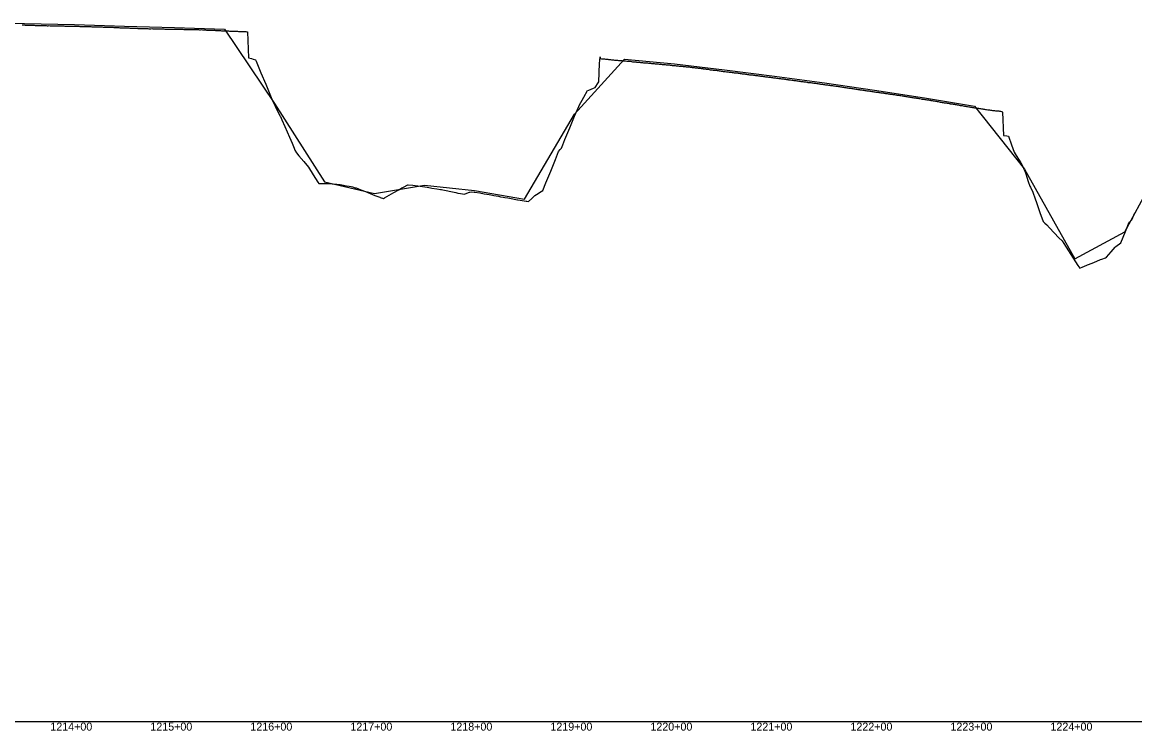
# Model space of a CAD drawing. Extents: x -3793 to 50787, y -1075 to 6138.
# Drawn here: x 8725 to 9837, y 2991 to 3699 of the extents above; entities that cross this region are included whole.
import ezdxf

# ---------------------------------------------------------------- set-up
doc = ezdxf.new("R2010")
doc.units = 0
for name, color, linetype in [('RD_DDB_Profile_EX', 7, 'Continuous'), ('RD_DDB_Profile_PR', 7, 'Continuous'), ('RD_DDB_StaTX', 7, 'Continuous'), ('RD_GPK_Profile_Cell', 7, 'Continuous')]:
    doc.layers.add(name, color=color, linetype=linetype)

msp = doc.modelspace()

# ---------------------------------------------------------------- linework, layer by layer
at = {"layer": 'RD_DDB_Profile_EX'}
for points in [[(8725.032071, 3696.17498), (8726.241485, 3696.12184), (8727.028904, 3696.12191), (8728.030429, 3696.070725), (8729.025294, 3696.020845), (8730.077132, 3695.967745), (8731.081482, 3696.015535), (8732.083101, 3696.01406), (8733.077781, 3695.965475), (8734.082293, 3695.912745), (8735.076979, 3695.912565), (8735.740437, 3695.879145), (8736.080918, 3695.861235), (8737.081875, 3695.80873), (8738.076195, 3695.7586), (8739.077081, 3695.75499), (8740.071386, 3695.75372), (8740.489914, 3695.75259), (8741.072099, 3695.75068), (8742.076038, 3695.69948), (8743.070768, 3695.6981), (8744.073869, 3695.64315), (8745.23939, 3695.59053), (8746.071729, 3695.58636), (8747.076689, 3695.583715)], [(8747.076689, 3695.583715), (8748.070108, 3695.5787), (8749.074767, 3695.47658), (8750.079488, 3695.42413), (8751.072922, 3695.418695), (8752.077609, 3695.465325), (8753.071147, 3695.40931), (8754.075819, 3695.357465), (8754.789635, 3695.35474), (8755.786113, 3695.255505), (8756.782472, 3695.255095), (8757.789973, 3695.208345), (8758.786333, 3695.206865), (8759.782722, 3695.206335), (8760.789129, 3695.2065), (8761.786789, 3695.209275), (8762.783237, 3695.159415), (8763.789643, 3695.157395), (8764.237296, 3695.15867), (8764.787364, 3695.159905), (8765.783929, 3695.158995), (8766.780601, 3695.15754), (8767.788207, 3695.059755), (8768.986772, 3695.047995), (8769.781531, 3695.006945), (8770.789244, 3695.00808), (8771.786025, 3695.006045), (8772.7827, 3694.95511), (8773.790414, 3694.956215), (8774.78731, 3694.90475), (8775.784096, 3694.853345), (8776.792026, 3694.9021), (8777.788811, 3694.850655), (8778.78563, 3694.7991), (8779.782664, 3694.79584), (8780.790571, 3694.79516), (8781.787468, 3694.791805), (8782.784516, 3694.739885), (8783.235201, 3694.695195), (8783.792472, 3694.641075), (8784.789485, 3694.63716), (8785.786664, 3694.63399), (8786.794654, 3694.632575), (8787.984677, 3694.57085), (8788.788959, 3694.528485), (8789.787282, 3694.57705), (8790.794374, 3694.57175), (8791.791513, 3694.46802), (8792.789841, 3694.46747), (8793.797055, 3694.462535), (8794.794316, 3694.360565), (8795.792756, 3694.26185), (8796.799722, 3694.304705), (8797.785725, 3694.300475), (8798.7844, 3694.24892), (8799.790902, 3694.19367), (8800.787786, 3694.13904), (8801.115339, 3694.188975), (8802.233106, 3694.18165), (8803.113723, 3694.139945), (8804.121561, 3694.13724), (8805.121951, 3694.136785), (8806.120249, 3694.086155), (8807.120355, 3694.035625), (8808.120478, 3694.034635), (8809.118793, 3693.98343), (8810.119208, 3693.93388), (8811.117529, 3693.931205), (8811.732059, 3693.900835), (8812.117658, 3693.88298), (8813.116, 3693.879795), (8814.116142, 3693.829705), (8815.114483, 3693.778115), (8816.114939, 3693.7764), (8816.481535, 3693.775225), (8817.113303, 3693.771205), (8818.122906, 3693.624805), (8818.580814, 3693.62514), (8819.58107, 3693.57618), (8820.58166, 3693.525535), (8821.231012, 3693.492735), (8821.581955, 3693.47472), (8822.58232, 3693.42527), (8823.582684, 3693.375845), (8824.583048, 3693.324715), (8825.58341, 3693.32358), (8825.980488, 3693.32317), (8826.584191, 3693.32033), (8827.584666, 3693.27045), (8828.585141, 3693.218785), (8829.568737, 3693.169125), (8830.729964, 3693.11758), (8831.559718, 3693.116485), (8832.558458, 3693.013645), (8833.558836, 3692.961635), (8834.559285, 3692.959745), (8835.559341, 3692.90987), (8836.55984, 3692.903385), (8837.560267, 3692.802945), (8838.56077, 3692.80056), (8839.561275, 3692.793845)], [(8839.561275, 3692.793845), (8840.561801, 3692.693435), (8841.561844, 3692.59716), (8842.562402, 3692.592085), (8843.562964, 3692.63227), (8844.563528, 3692.57696), (8844.978394, 3692.55493), (8845.564043, 3692.52353), (8846.564184, 3692.520065), (8847.564804, 3692.514065), (8848.565337, 3692.510375), (8849.72787, 3692.50625), (8850.566641, 3692.500215), (8851.673092, 3692.400415), (8852.667271, 3692.40263), (8853.671381, 3692.39899), (8854.666196, 3692.448655), (8855.668583, 3692.39693), (8856.672639, 3692.4427), (8857.666968, 3692.397335), (8858.671127, 3692.39861), (8859.226823, 3692.39981), (8859.665991, 3692.39772), (8860.66833, 3692.247835), (8861.672537, 3692.24856), (8862.667427, 3692.24996), (8863.671125, 3692.24555), (8863.976299, 3692.24504), (8864.664182, 3692.245915), (8865.668442, 3692.196085), (8866.672701, 3692.15148), (8867.667547, 3692.10476), (8868.725775, 3692.102245), (8869.659864, 3692.097375), (8870.663857, 3692.047365), (8871.668367, 3691.997315), (8872.663064, 3691.997985), (8873.665221, 3691.992165), (8874.660487, 3691.94491), (8875.66452, 3691.991675), (8876.668551, 3691.988425), (8877.663821, 3691.938515), (8878.224728, 3691.880285), (8878.665923, 3691.837135), (8879.660717, 3691.83671), (8880.665323, 3691.830045), (8881.669389, 3691.828895), (8882.662342, 3691.82815), (8882.974204, 3691.827725), (8883.666985, 3691.82376), (8884.661833, 3691.8614), (8885.665933, 3691.859605), (8886.670593, 3691.7193), (8887.230941, 3691.719465), (8887.723681, 3691.695785), (8888.227443, 3691.67129), (8889.233904, 3691.66922), (8890.230464, 3691.670785), (8891.227024, 3691.625155), (8892.473157, 3691.62685), (8893.230137, 3691.62426), (8894.226817, 3691.572475), (8895.223959, 3691.57048), (8896.229995, 3691.526265), (8897.226676, 3691.527255), (8898.224024, 3691.52488), (8899.230188, 3691.4773), (8900.226993, 3691.522225), (8901.22434, 3691.46713), (8902.222654, 3691.33151), (8903.228955, 3691.377895), (8904.226423, 3691.469555), (8905.223353, 3691.324815), (8906.229651, 3691.32116), (8906.721586, 3691.321075), (8907.227188, 3691.323375), (8908.224249, 3691.272625), (8909.230671, 3691.07937), (8910.228279, 3691.078605), (8911.471062, 3691.07479), (8912.216453, 3691.07066), (8913.213757, 3691.02533), (8914.210962, 3691.021405), (8915.208167, 3691.020285), (8916.220539, 3690.923835), (8917.212069, 3690.872685), (8918.209372, 3690.773945), (8919.215954, 3690.612815), (8920.213257, 3690.56999), (8921.252915, 3690.580255), (8922.194444, 3690.533895), (8923.252857, 3690.47912), (8924.251962, 3690.42995), (8925.252803, 3690.38655), (8925.719492, 3690.36358), (8926.252061, 3690.33449), (8927.252999, 3690.33505), (8928.252199, 3690.2799), (8929.242086, 3690.18907), (8930.468968, 3690.18129), (8931.242394, 3690.14504)], [(8931.242394, 3690.14504), (8932.243427, 3690.09512), (8933.242726, 3690.094845), (8934.243857, 3690.047755), (8935.243159, 3689.99747), (8936.244297, 3689.99709), (8937.243698, 3689.98852), (8938.244838, 3689.89593), (8939.244332, 3689.79781), (8940.245502, 3689.797345), (8941.245006, 3689.74593), (8942.246252, 3689.69762), (8943.24635, 3689.698875), (8944.245857, 3689.552605), (8944.717397, 3689.5299), (8945.247156, 3689.50139), (8946.135558, 3689.599265), (8946.98381, 3689.640505), (8947.813017, 3689.557185), (8948.658789, 3689.47229), (8949.50004, 3689.34636), (8950.343098, 3689.30377), (8951.328648, 3663.401315), (8954.21635, 3662.54585), (8956.01913, 3662.010785), (8958.366162, 3661.33234), (8958.965826, 3659.88333), (8963.715302, 3648.408635), (8968.464779, 3636.93578), (8973.214255, 3625.464805), (8975.651292, 3619.57983), (8977.963731, 3614.96325), (8982.713208, 3605.483705), (8983.129147, 3604.653735), (8984.546439, 3601.220655), (8987.462684, 3594.65191), (8992.21216, 3583.95662), (8994.889485, 3577.929155), (8996.961637, 3573.02438), (8997.754528, 3571.148095), (8999.141842, 3568.337475), (9001.711113, 3565.25961), (9006.46059, 3559.570345), (9011.210066, 3553.88053), (9015.959542, 3546.454115), (9020.709019, 3539.03059), (9021.553445, 3537.711255), (9025.458495, 3537.667535), (9028.384426, 3537.63472), (9030.207971, 3537.609315), (9030.881093, 3537.59992), (9034.957448, 3537.312185), (9039.706924, 3536.976375), (9042.957117, 3536.716545), (9044.4564, 3536.433885), (9049.205877, 3535.538695), (9051.867526, 3535.037145), (9053.955353, 3534.642615), (9055.161948, 3534.414665), (9057.936649, 3533.532575), (9058.78739, 3533.282265), (9063.454306, 3531.452235), (9068.203782, 3529.590515), (9072.953258, 3527.72948), (9077.702735, 3525.86914), (9082.452211, 3524.009495), (9083.050587, 3523.775295), (9086.123199, 3522.70625), (9087.201687, 3523.326155), (9091.951164, 3526.055265), (9096.70064, 3528.783525), (9101.450117, 3531.51093), (9104.565474, 3533.29937), (9106.199593, 3534.184755), (9110.462129, 3536.49332), (9110.949069, 3536.444515), (9115.698546, 3535.968895), (9117.879226, 3535.7507), (9120.542632, 3535.48256), (9125.197498, 3534.71332), (9130.078571, 3533.90726), (9133.373958, 3533.349595), (9134.696451, 3533.15281), (9139.445927, 3532.446585), (9143.379582, 3531.862065), (9144.195404, 3531.723675), (9145.721896, 3531.46488), (9148.94488, 3530.7477), (9153.694356, 3529.6914), (9158.443833, 3528.63566), (9160.440859, 3528.191985), (9163.193309, 3527.74724), (9167.369578, 3527.0734), (9167.942785, 3527.28712), (9172.353408, 3528.931415), (9172.692262, 3529.01022), (9174.647406, 3529.464735), (9177.055031, 3529.07727), (9177.441738, 3529.02017), (9182.44543, 3528.281835), (9186.940691, 3527.516445)], [(9186.940691, 3527.516445), (9191.839239, 3526.68289), (9195.40423, 3526.08875), (9196.439644, 3525.89024), (9201.18912, 3524.98022), (9203.370092, 3524.56259), (9205.938596, 3524.116115), (9207.410687, 3523.86042), (9210.688073, 3523.283845), (9215.437549, 3522.44892), (9216.768155, 3522.21519), (9220.187025, 3521.561165), (9220.597862, 3521.482625), (9224.936502, 3520.749885), (9228.890538, 3520.082515), (9229.685978, 3519.909465), (9231.195274, 3519.58126), (9234.435454, 3522.7338), (9237.530706, 3525.74363), (9239.184931, 3526.79234), (9243.934407, 3529.8005), (9245.493499, 3530.78705), (9248.683883, 3538.47502), (9253.43336, 3549.9226), (9258.182836, 3561.74449), (9261.391216, 3569.72552), (9262.932313, 3571.546055), (9264.244031, 3573.09365), (9265.551776, 3576.439565), (9267.681789, 3581.67911), (9272.431265, 3593.353375), (9277.202087, 3605.07118), (9280.152874, 3611.72795), (9281.506976, 3614.81983), (9281.930218, 3615.58011), (9286.679694, 3624.103735), (9290.260979, 3630.52484), (9291.429171, 3630.9951), (9296.178647, 3632.89987), (9297.738571, 3633.52313), (9300.928123, 3638.431385), (9301.474333, 3639.27116), (9302.379452, 3657.780595), (9302.754326, 3664.181445), (9302.762399, 3662.580115), (9303.325134, 3662.581315), (9304.277082, 3662.43986), (9305.222477, 3662.302585), (9305.6776, 3662.3032), (9306.176696, 3662.303585), (9307.163582, 3662.15947), (9308.164526, 3661.918945), (9309.156315, 3661.87485), (9310.427076, 3661.831705), (9311.161025, 3661.725945), (9312.165233, 3661.4852), (9313.156803, 3661.48192), (9314.157799, 3661.42963), (9315.176552, 3661.28381), (9316.163062, 3661.235995), (9317.1579, 3661.08937), (9318.158957, 3660.98871), (9319.160015, 3660.933835), (9320.297445, 3660.83538), (9321.301842, 3660.73709), (9322.297095, 3660.6419), (9323.312809, 3660.5921), (9324.307987, 3660.495445), (9324.675505, 3660.477935), (9325.311955, 3660.44342), (9326.307088, 3660.39616), (9327.311101, 3660.251595), (9328.315475, 3660.153185), (9329.424981, 3660.09539), (9330.311584, 3660.05033), (9331.306919, 3659.856255), (9332.311039, 3659.85733), (9333.30625, 3659.855895), (9334.310391, 3659.756915), (9335.305807, 3659.42085), (9336.310366, 3659.321285), (9337.305335, 3659.226235), (9338.309894, 3659.17323), (9338.923934, 3659.14148), (9339.301884, 3659.118385), (9340.306542, 3659.023485), (9341.301934, 3658.9227), (9342.306266, 3658.8692), (9343.301768, 3658.721985), (9343.67341, 3658.68496), (9344.306165, 3658.623305), (9345.301657, 3658.52714), (9346.306416, 3658.42653), (9347.301694, 3658.375375), (9348.422887, 3658.3169), (9349.298586, 3658.26849), (9350.30345, 3658.167315), (9351.299167, 3658.069085), (9352.303695, 3657.969755), (9353.299314, 3657.91958), (9354.267937, 3657.7734)], [(9354.267937, 3657.7734), (9354.82659, 3657.668665), (9355.82587, 3657.6209), (9356.825144, 3657.523145), (9357.92184, 3657.464065), (9358.840564, 3657.370525), (9359.839409, 3657.322495), (9360.841403, 3657.22739), (9361.84025, 3657.12936), (9362.839014, 3657.0296), (9363.838261, 3656.931), (9364.837215, 3656.73696), (9365.836168, 3656.736855), (9366.835122, 3656.636785), (9367.420792, 3656.57899), (9367.834123, 3656.537975), (9368.833095, 3656.3902), (9369.832163, 3656.291055), (9370.8315, 3656.240455), (9371.830566, 3656.18991), (9372.170269, 3656.14041), (9372.832866, 3656.043405), (9373.83196, 3655.94091), (9374.831143, 3655.79396), (9375.830326, 3655.74292), (9376.919745, 3655.62838), (9377.829056, 3655.49437), (9378.82827, 3655.444045), (9379.827572, 3655.34244), (9380.826874, 3655.19356), (9381.826195, 3655.093225), (9382.825619, 3654.99104), (9383.825307, 3654.9388), (9384.824643, 3654.837885), (9385.827222, 3654.740125), (9386.418698, 3654.680225), (9386.835921, 3654.63915), (9387.835468, 3654.489185), (9388.835016, 3654.386375), (9389.813418, 3654.335055), (9391.168174, 3654.25603), (9391.989218, 3654.14), (9392.992266, 3653.991265), (9393.986393, 3653.991085), (9394.989446, 3653.796405), (9395.987571, 3653.6017), (9396.990632, 3653.503645), (9397.984748, 3653.30681), (9398.987813, 3653.254995), (9399.982148, 3653.158115), (9400.988999, 3653.0591), (9401.983109, 3652.960505), (9402.986184, 3652.810615), (9403.9805, 3652.66312), (9404.983577, 3652.5621), (9405.416603, 3652.520415), (9405.990457, 3652.4637), (9406.984566, 3652.36455), (9407.987851, 3652.21515), (9408.981959, 3652.11276), (9410.166079, 3651.93687), (9410.982965, 3651.81674), (9411.986253, 3651.71567), (9412.980365, 3651.470165), (9413.983461, 3651.415985), (9414.977575, 3651.31624), (9415.98468, 3651.12068), (9416.978801, 3651.06728), (9417.981906, 3650.96676), (9418.97603, 3650.81542), (9419.983138, 3650.617605), (9420.977273, 3650.51572), (9421.927725, 3650.4153), (9422.925722, 3650.267425), (9423.920065, 3650.11551), (9424.414508, 3650.066815), (9424.926987, 3650.01812), (9425.925006, 3649.773845), (9426.919174, 3649.671505), (9427.926193, 3649.571755), (9429.163985, 3649.43531), (9429.927507, 3649.3213), (9430.925553, 3649.270125), (9431.919745, 3649.119375), (9432.926984, 3649.01907), (9433.921181, 3648.868375), (9434.919165, 3648.767635), (9435.926225, 3648.667955), (9436.925514, 3648.466815), (9437.923561, 3648.3638), (9438.926856, 3648.212535), (9439.924964, 3648.16126), (9440.923162, 3648.012445), (9441.926714, 3647.858495), (9442.924822, 3647.70967), (9443.412414, 3647.63482), (9443.928402, 3647.555525), (9444.926572, 3647.407585), (9445.924842, 3647.30576), (9446.928453, 3647.250065), (9447.250263, 3647.202535)], [(9447.250263, 3647.202535), (9448.252304, 3647.05588), (9449.25423, 3646.907515), (9450.256297, 3646.807745), (9451.254534, 3646.560685), (9452.247791, 3646.460835), (9452.911367, 3646.428785), (9453.249865, 3646.4122), (9454.252056, 3646.31331), (9455.254247, 3646.163195), (9456.2524, 3646.01287), (9457.254591, 3645.915205), (9457.660843, 3645.854775), (9458.247768, 3645.76712), (9459.249763, 3645.618945), (9460.248037, 3645.56581), (9461.250153, 3645.367565), (9462.410319, 3645.236635), (9463.245577, 3645.069455), (9464.24388, 3644.968275), (9465.24612, 3644.917175), (9466.248262, 3644.766015), (9467.250505, 3644.61731), (9468.252453, 3644.46814), (9469.241858, 3644.3177), (9470.244128, 3644.21735), (9471.246296, 3644.118195), (9471.909272, 3644.02532), (9472.313907, 3643.9682), (9473.316088, 3643.86733), (9474.313464, 3643.768825), (9475.315749, 3643.61925), (9476.309032, 3643.468265), (9476.658748, 3643.416725), (9477.3223, 3643.31836), (9478.32459, 3643.21715), (9479.318107, 3643.068305), (9480.320397, 3642.91711), (9481.408225, 3642.75911), (9482.320042, 3642.666615), (9483.313401, 3642.566095), (9484.31576, 3642.41569), (9485.321888, 3642.31647), (9486.315493, 3642.16586), (9487.317921, 3642.01244), (9488.311357, 3641.911455), (9489.317547, 3641.76309), (9490.311228, 3641.612095), (9490.907177, 3641.52162), (9491.313681, 3641.455705), (9492.319938, 3641.30965), (9493.31345, 3641.20823), (9494.542127, 3641.055785), (9495.656654, 3640.93929), (9496.54575, 3640.806215), (9497.543143, 3640.70533), (9498.540793, 3640.555835), (9499.538071, 3640.3591), (9500.544361, 3640.25843), (9501.541801, 3640.011315), (9502.539498, 3639.90994), (9503.536937, 3639.810005), (9504.543266, 3639.65896), (9505.155606, 3639.566915), (9505.540724, 3639.50743), (9506.538474, 3639.359875), (9507.535964, 3639.306625), (9508.542336, 3639.153645), (9509.539825, 3639.00472), (9509.905083, 3638.931345), (9510.537616, 3638.806965), (9511.535159, 3638.754665), (9512.532702, 3638.60534), (9513.539114, 3638.50036), (9514.654559, 3638.34069), (9515.534529, 3638.245115), (9516.532128, 3638.04695), (9517.538877, 3637.941235), (9518.53514, 3637.83998), (9519.532561, 3637.69037), (9520.530332, 3637.538685), (9521.536927, 3637.387575), (9522.534525, 3637.23429), (9523.139136, 3637.13492), (9524.153512, 3637.03024), (9525.142184, 3636.882425), (9526.147583, 3636.735105), (9527.140356, 3636.68486), (9528.141789, 3636.44014), (9529.143558, 3636.38693), (9530.136565, 3636.18962), (9531.138115, 3636.087775), (9532.139971, 3635.88754), (9533.145489, 3635.742985), (9533.652465, 3635.666865), (9534.138122, 3635.59051), (9535.140094, 3635.4898), (9536.142066, 3635.337455), (9537.13488, 3635.23483), (9538.401941, 3635.00907), (9539.138914, 3634.93463)], [(9539.138914, 3634.93463), (9540.144669, 3634.835915), (9541.137479, 3634.637605), (9542.13957, 3634.534755), (9543.151417, 3634.38206), (9544.134591, 3634.229775), (9545.136932, 3634.128105), (9546.139148, 3633.83322), (9547.144704, 3633.782325), (9548.103647, 3633.636965), (9548.609023, 3633.53471), (9549.615061, 3633.384995), (9550.607988, 3633.27887), (9551.610017, 3633.12849), (9552.65037, 3632.92246), (9553.605182, 3632.825115), (9554.611272, 3632.674925), (9555.604596, 3632.525385), (9556.606345, 3632.37096), (9557.608447, 3632.216315), (9558.624255, 3632.115125), (9559.626628, 3631.864075), (9560.629364, 3631.75702), (9561.622823, 3631.60319), (9562.149323, 3631.52271), (9562.583655, 3631.456105), (9563.622641, 3631.35228), (9564.625128, 3631.20088), (9565.627605, 3631.04522), (9566.898799, 3630.852645), (9567.624186, 3630.7413), (9568.630414, 3630.678355), (9569.624152, 3630.339425), (9570.626918, 3630.330905), (9571.648275, 3630.173145), (9572.673655, 3630.071255), (9573.674805, 3629.877825), (9574.672299, 3629.729465), (9575.669793, 3629.62389), (9576.671425, 3629.475455), (9577.669052, 3629.37418), (9578.670519, 3629.13274), (9579.668147, 3629.024295), (9580.66943, 3628.92078), (9581.147228, 3628.872255), (9581.667127, 3628.816785), (9582.668991, 3628.56991), (9583.666755, 3628.46565), (9584.668172, 3628.36644), (9585.896704, 3628.170345), (9586.61455, 3628.02478), (9587.616396, 3627.83008), (9588.055696, 3627.761905), (9588.978035, 3627.66715), (9589.898893, 3627.52962), (9590.818699, 3627.435075), (9591.739373, 3627.297115), (9592.656328, 3627.156635), (9593.57572, 3626.972985), (9594.489246, 3626.87891), (9595.407352, 3626.741325), (9596.316769, 3626.647295), (9597.2325, 3626.5096), (9598.13772, 3626.370385), (9598.651656, 3626.286345), (9599.649583, 3626.130435), (9600.145133, 3626.055905), (9600.651633, 3625.97946), (9601.658347, 3625.827105), (9602.660452, 3625.62588), (9603.600941, 3625.52779), (9604.89461, 3625.34615), (9605.677639, 3625.22205), (9606.674476, 3625.07458), (9607.672036, 3624.92991), (9608.668874, 3624.77973), (9609.678928, 3624.631035), (9610.675895, 3624.38827), (9611.67355, 3624.2403), (9612.670519, 3624.1397), (9613.668162, 3623.9443), (9614.668989, 3623.796435), (9615.666738, 3623.597935), (9616.663835, 3623.399365), (9617.661131, 3623.298515), (9618.667415, 3623.195935), (9619.143039, 3623.101325), (9619.664776, 3622.99725), (9620.666277, 3622.848615), (9621.663697, 3622.70202), (9622.661548, 3622.550635), (9623.892515, 3622.266635), (9624.656723, 3622.15439), (9625.657916, 3622.057635), (9626.655882, 3621.896585), (9627.662012, 3621.65446), (9628.659561, 3621.557205), (9629.611411, 3621.41397), (9630.028666, 3621.31609), (9631.030444, 3621.168805), (9632.028321, 3621.020715)], [(9632.028321, 3621.020715), (9633.030101, 3620.8734), (9633.391468, 3620.800915), (9634.006227, 3620.672925), (9635.008555, 3620.52518), (9636.006215, 3620.32669), (9637.008159, 3620.178985), (9638.140944, 3620.01384), (9638.999697, 3619.87728), (9640.002038, 3619.783215), (9640.999909, 3619.57573), (9642.002051, 3619.23997), (9642.999548, 3619.13467), (9644.001906, 3619.07945), (9644.999593, 3618.829745), (9645.993479, 3618.732395), (9646.995835, 3618.489765), (9647.639897, 3618.39181), (9647.993532, 3618.335725), (9648.995536, 3618.232145), (9649.993439, 3618.032025), (9650.995617, 3617.88034), (9651.993522, 3617.725945), (9652.389373, 3617.627445), (9652.995911, 3617.480465), (9653.993843, 3617.37988), (9654.987192, 3617.22266), (9655.98959, 3616.983475), (9657.13885, 3616.841795), (9657.989737, 3616.67358), (9658.9877, 3616.520225), (9659.990123, 3616.27417), (9660.987474, 3616.16625), (9661.989898, 3615.97024), (9662.992346, 3615.819145), (9663.981695, 3615.661995), (9664.984145, 3615.51323), (9665.982156, 3615.259375), (9667.296478, 3615.15037), (9668.294506, 3615.00547), (9669.292333, 3614.81271), (9670.267036, 3614.622855), (9671.387279, 3614.461965), (9672.267701, 3614.376525), (9673.257455, 3614.13249), (9674.260297, 3613.989695), (9675.258562, 3613.789905), (9676.261231, 3613.646835), (9677.259728, 3613.49669), (9678.262451, 3613.39741), (9679.260942, 3613.202995), (9680.259259, 3613.05102), (9680.886231, 3612.96042), (9681.253432, 3612.907005), (9682.251965, 3612.71004), (9683.254752, 3612.61233), (9684.253279, 3612.41698), (9685.256072, 3612.31929), (9685.635708, 3612.24368), (9686.254193, 3612.118535), (9687.257209, 3611.92526), (9688.255642, 3611.772715), (9689.258517, 3611.62925), (9690.385184, 3611.459545), (9691.246948, 3611.331615), (9692.250018, 3611.18746), (9693.248513, 3611.08458), (9694.251453, 3610.98457), (9695.250085, 3610.83605), (9696.253093, 3610.736965), (9697.251781, 3610.53932), (9698.246133, 3610.440485), (9699.244694, 3610.388595), (9699.884137, 3610.294545), (9700.379988, 3610.292425), (9701.347884, 3610.19506), (9702.317759, 3610.00228), (9703.285239, 3609.856585), (9704.252091, 3609.71098), (9704.633613, 3609.6732), (9705.242658, 3609.13129), (9706.2297, 3585.81436), (9709.38309, 3585.399485), (9711.037899, 3585.1812), (9714.132566, 3576.430415), (9716.75815, 3569.00116), (9718.882042, 3565.67839), (9723.631519, 3558.246095), (9724.990298, 3556.11925), (9727.544092, 3549.90418), (9728.380995, 3547.412705), (9730.924937, 3539.83827), (9732.645753, 3535.05697), (9733.130471, 3534.023665), (9735.531311, 3528.904275), (9737.879948, 3522.407125), (9739.180957, 3518.80778), (9742.629424, 3508.70331), (9745.706574, 3499.590655), (9747.3789, 3498.16303), (9749.515886, 3496.337675)], [(9749.515886, 3496.337675), (9752.128377, 3493.58071), (9756.877853, 3488.566665), (9761.627329, 3483.55072), (9764.693222, 3480.311595), (9766.376806, 3477.73188), (9771.126282, 3470.45594), (9775.875758, 3463.181585), (9780.625235, 3455.90884), (9782.519337, 3453.0091), (9785.637853, 3454.395955), (9786.471518, 3454.804665), (9790.216554, 3456.35073), (9794.873664, 3458.27456), (9799.62314, 3460.23833), (9803.262211, 3461.74435), (9804.372617, 3462.15662), (9807.991063, 3463.50143), (9809.202836, 3463.9494), (9813.871569, 3469.41321), (9817.890275, 3474.11779), (9818.621046, 3474.6561), (9823.537755, 3478.278175), (9828.119998, 3489.8399), (9831.766883, 3499.042285), (9832.869475, 3499.91384), (9834.61096, 3501.2896), (9837.618951, 3508.38502)]]:
    msp.add_lwpolyline(points, dxfattribs=at)
at = {"layer": 'RD_DDB_Profile_PR'}
msp.add_lwpolyline([(8677.33, 3698.842), (8727.33, 3697.7065), (8777.33, 3696.4745), (8827.33, 3694.883), (8877.33, 3693.5555), (8927.33, 3691.931), (8977.33, 3617.8285), (9027.33, 3539.2465), (9077.33, 3527.615), (9127.33, 3535.961), (9177.33, 3530.6365), (9227.33, 3521.946), (9277.33, 3606.9595), (9327.33, 3661.8495), (9377.33, 3657.168), (9427.33, 3651.231), (9477.33, 3644.9175), (9527.33, 3638.2385), (9577.33, 3631.0085), (9627.33, 3623.3345), (9677.33, 3615.0895), (9727.33, 3552.025), (9777.33, 3462.5545), (9827.33, 3489.4465), (9877.33, 3581.2585)], dxfattribs=at)
at = {"layer": 'RD_GPK_Profile_Cell'}
msp.add_line((1000, 3000), (46549.603806, 3000), dxfattribs=at)

# ---------------------------------------------------------------- texts
at = {"layer": 'RD_DDB_StaTX'}
for s, p in [('1214+00', (8753.125471, 2991)), ('1214+00', (8753.125471, 2991)), ('1215+00', (8853.125471, 2991)), ('1215+00', (8853.125471, 2991)), ('1216+00', (8953.125471, 2991)), ('1216+00', (8953.125471, 2991)), ('1217+00', (9053.125471, 2991)), ('1217+00', (9053.125471, 2991)), ('1218+00', (9153.125471, 2991)), ('1218+00', (9153.125471, 2991)), ('1219+00', (9253.125471, 2991)), ('1219+00', (9253.125471, 2991)), ('1220+00', (9353.125471, 2991)), ('1220+00', (9353.125471, 2991)), ('1221+00', (9453.125471, 2991)), ('1221+00', (9453.125471, 2991)), ('1222+00', (9553.125471, 2991)), ('1222+00', (9553.125471, 2991)), ('1223+00', (9653.125471, 2991)), ('1223+00', (9653.125471, 2991)), ('1224+00', (9753.125471, 2991)), ('1224+00', (9753.125471, 2991))]:
    msp.add_text(s, height=8, dxfattribs=at).set_placement(p)

doc.saveas('drawing.dxf')
